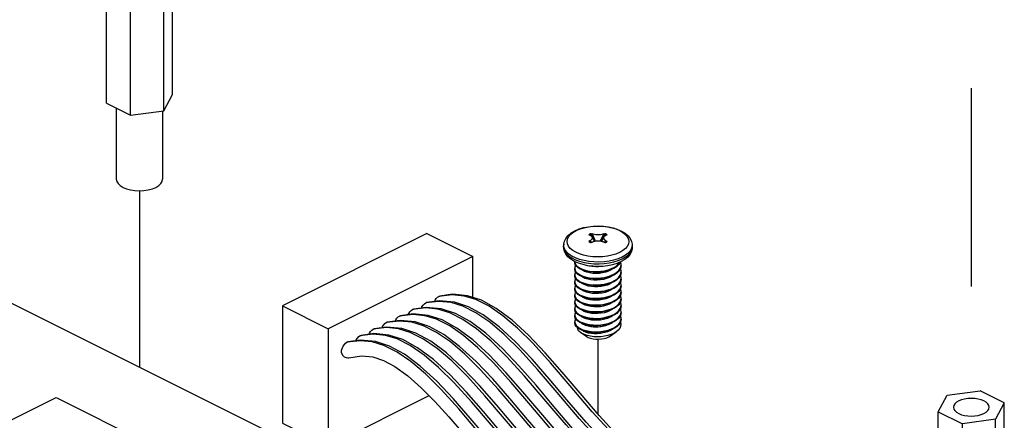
# Paper-space layout '005_EXP_CORICANT_PE_DRAWING_3_1' of a CAD drawing. Header units: millimetres. Extents: x 6 to 413, y 7 to 290.
# Tile 257 of 362: x 231.22 to 242.67, y 171.64 to 176.3. Entities that reach past the tile are written whole.
import ezdxf

# ---------------------------------------------------------------- set-up
doc = ezdxf.new("R2010")
doc.units = ezdxf.units.MM
doc.header["$LTSCALE"] = 23.1
doc.linetypes.add('DASHED', pattern=[0.2, 0.1, -0.1])
for name, color, linetype in [('000_OFFSET-LINES', 7, 'CONTINUOUS'), ('120400000102A_2X4_CABLE_4_BL322', 7, 'CONTINUOUS'), ('124100000630A_M3X4_PCBA_6_BL323', 7, 'CONTINUOUS'), ('124600000224H_HFM_M2P5X8X_BL312', 7, 'CONTINUOUS'), ('124600000224H_HFM_M2P5X8X_BL343', 7, 'CONTINUOUS'), ('PCB_GPS_444_BL318', 7, 'CONTINUOUS')]:
    doc.layers.add(name, color=color, linetype=linetype)

# ---------------------------------------------------------------- blocks, each defined once
blk = doc.blocks.new('124600000224H_HFM_M2P5X8X_BL312', base_point=(232.615, 175.565))
at = {"layer": '124600000224H_HFM_M2P5X8X_BL312', "color": 7, "linetype": 'Continuous'}
for p, q in [((232.334, 176.769), (232.718, 176.82)), ((233, 176.68), (232.718, 176.82)), ((232.231, 176.576), (232.334, 176.769)), ((233, 176.68), (232.897, 176.487)), ((233, 175.432), (233, 176.68)), ((232.231, 175.329), (232.231, 176.576)), ((232.231, 176.576), (232.512, 176.436)), ((232.897, 176.487), (232.512, 176.436)), ((232.897, 175.24), (232.897, 176.487)), ((232.512, 175.189), (232.512, 176.436)), ((232.897, 175.24), (233, 175.432)), ((232.231, 175.329), (232.512, 175.189)), ((232.345, 175.272), (232.345, 174.446)), ((232.512, 175.189), (232.897, 175.24)), ((232.885, 175.239), (232.885, 174.446))]:
    blk.add_line(p, q, dxfattribs=at)
for points in [[(232.469, 176.701), (232.443, 176.686), (232.424, 176.668), (232.412, 176.648), (232.408, 176.628)], [(232.822, 176.628), (232.818, 176.648), (232.807, 176.668), (232.787, 176.685), (232.762, 176.701), (232.73, 176.714), (232.695, 176.724), (232.656, 176.73), (232.615, 176.731), (232.575, 176.729), (232.536, 176.724), (232.5, 176.714), (232.469, 176.701)], [(232.408, 176.628), (232.412, 176.608), (232.424, 176.588), (232.443, 176.571), (232.469, 176.555), (232.5, 176.542), (232.536, 176.532), (232.575, 176.526), (232.615, 176.524), (232.656, 176.526), (232.695, 176.532), (232.73, 176.542), (232.762, 176.555)], [(232.762, 176.555), (232.787, 176.57), (232.807, 176.588), (232.818, 176.608), (232.822, 176.628)], [(232.345, 174.446), (232.351, 174.419), (232.366, 174.394), (232.391, 174.371), (232.424, 174.35), (232.465, 174.333), (232.512, 174.321), (232.562, 174.313), (232.615, 174.311), (232.667, 174.313), (232.718, 174.321), (232.765, 174.333), (232.806, 174.35)], [(232.806, 174.35), (232.84, 174.371), (232.865, 174.394), (232.88, 174.419), (232.885, 174.446)]]:
    blk.add_lwpolyline(points, dxfattribs=at)
blk = doc.blocks.new('PCB_GPS_444_BL318', base_point=(232.414, 170.237))
at = {"layer": 'PCB_GPS_444_BL318', "color": 7, "linetype": 'Continuous'}
for p, q in [((230.253, 173.44), (238.617, 169.258)), ((229.228, 170.696), (231.646, 171.905)), ((231.646, 171.905), (234.065, 170.696))]:
    blk.add_line(p, q, dxfattribs=at)
blk = doc.blocks.new('120400000102A_2X4_CABLE_4_BL322', base_point=(237.554, 170.81))
at = {"layer": '120400000102A_2X4_CABLE_4_BL322', "color": 7, "linetype": 'Continuous'}
for p, q in [((235.957, 173.812), (234.277, 172.972)), ((235.957, 173.812), (236.491, 173.545)), ((236.491, 173.545), (234.811, 172.705)), ((236.491, 173.07), (236.491, 173.545)), ((236.251, 173.1), (236.097, 173.081)), ((236.097, 173.081), (236.108, 173.085)), ((234.277, 172.972), (234.811, 172.705)), ((234.277, 172.972), (234.277, 171.608)), ((235.945, 172.948), (235.791, 172.928)), ((235.791, 172.928), (235.803, 172.933)), ((236.098, 173.024), (235.944, 173.005)), ((235.944, 173.005), (235.955, 173.009)), ((236.289, 172.883), (236.125, 172.937)), ((235.793, 172.871), (235.638, 172.852)), ((235.638, 172.852), (235.65, 172.856)), ((236.136, 172.807), (235.972, 172.861)), ((234.811, 172.705), (234.811, 171.341)), ((235.487, 172.718), (235.333, 172.699)), ((235.333, 172.699), (235.344, 172.704)), ((235.64, 172.795), (235.486, 172.776)), ((235.486, 172.776), (235.497, 172.78)), ((235.831, 172.654), (235.667, 172.708)), ((235.983, 172.73), (235.82, 172.784)), ((235.334, 172.642), (235.18, 172.623)), ((235.18, 172.623), (235.192, 172.627)), ((235.678, 172.578), (235.514, 172.632)), ((235.182, 172.566), (235.027, 172.547)), ((235.027, 172.547), (235.039, 172.551)), ((235.525, 172.501), (235.362, 172.555)), ((234.811, 171.341), (235.983, 171.927)), ((234.277, 171.608), (234.811, 171.341)), ((240.297, 170.278), (238.617, 169.438)), ((240.832, 170.011), (240.297, 170.278)), ((239.151, 169.171), (240.832, 170.011)), ((240.832, 168.647), (240.832, 170.011)), ((238.617, 169.438), (239.151, 169.171)), ((238.617, 168.074), (238.617, 169.438)), ((239.151, 167.807), (239.151, 169.171)), ((239.151, 167.807), (240.832, 168.647)), ((238.617, 168.074), (239.151, 167.807))]:
    blk.add_line(p, q, dxfattribs=at)
for points in [[(239.626, 169.943), (239.591, 169.985), (239.297, 170.286), (238.971, 170.569), (238.64, 170.835), (238.329, 171.093), (238.053, 171.353), (237.81, 171.618), (237.587, 171.878), (237.379, 172.124), (237.181, 172.35), (236.988, 172.553), (236.797, 172.729), (236.612, 172.866), (236.442, 172.96), (236.278, 173.014), (236.104, 173.029), (235.955, 173.009)], [(236.047, 173.022), (236.054, 173.036), (236.067, 173.056), (236.081, 173.071), (236.097, 173.081)], [(239.778, 170.019), (239.744, 170.061), (239.45, 170.362), (239.124, 170.645), (238.792, 170.911), (238.481, 171.169), (238.206, 171.429), (237.962, 171.694), (237.74, 171.954), (237.532, 172.2), (237.334, 172.426), (237.141, 172.629), (236.95, 172.805), (236.765, 172.942), (236.594, 173.036), (236.431, 173.09), (236.256, 173.106), (236.108, 173.085)], [(239.748, 170.004), (239.695, 170.069), (239.434, 170.337), (239.136, 170.599), (238.802, 170.868), (238.469, 171.142), (238.163, 171.43), (237.882, 171.738), (237.625, 172.04), (237.397, 172.307), (237.193, 172.532), (237.01, 172.713), (236.842, 172.857), (236.681, 172.967), (236.528, 173.044), (236.391, 173.086), (236.251, 173.1)], [(235.742, 172.869), (235.748, 172.883), (235.761, 172.903), (235.776, 172.918), (235.791, 172.928)], [(236.125, 172.937), (235.951, 172.953), (235.803, 172.933)], [(235.895, 172.945), (235.901, 172.959), (235.914, 172.979), (235.929, 172.995), (235.944, 173.005)], [(236.223, 172.892), (236.086, 172.934), (235.945, 172.948)], [(236.857, 172.637), (236.689, 172.78), (236.528, 172.891), (236.376, 172.968), (236.239, 173.01), (236.098, 173.024)], [(235.82, 172.784), (235.646, 172.8), (235.497, 172.78)], [(235.589, 172.793), (235.595, 172.807), (235.609, 172.827), (235.623, 172.842), (235.638, 172.852)], [(235.972, 172.861), (235.798, 172.877), (235.65, 172.856)], [(236.07, 172.815), (235.933, 172.857), (235.793, 172.871)], [(236.552, 172.484), (236.383, 172.628), (236.223, 172.738), (236.07, 172.815)], [(239.32, 169.79), (239.286, 169.832), (238.992, 170.133), (238.665, 170.416), (238.334, 170.682), (238.023, 170.94), (237.748, 171.2), (237.504, 171.465), (237.282, 171.725), (237.074, 171.971), (236.876, 172.197), (236.683, 172.4), (236.492, 172.576), (236.307, 172.713), (236.136, 172.807)], [(236.705, 172.561), (236.536, 172.704), (236.376, 172.814), (236.223, 172.892)], [(239.473, 169.866), (239.439, 169.909), (239.145, 170.209), (238.818, 170.493), (238.487, 170.758), (238.176, 171.017), (237.901, 171.276), (237.657, 171.542), (237.434, 171.802), (237.227, 172.047), (237.028, 172.274), (236.836, 172.477), (236.644, 172.652), (236.46, 172.79), (236.289, 172.883)], [(235.284, 172.64), (235.29, 172.654), (235.303, 172.674), (235.318, 172.689), (235.333, 172.699)], [(235.667, 172.708), (235.493, 172.724), (235.344, 172.704)], [(235.436, 172.716), (235.443, 172.73), (235.456, 172.75), (235.47, 172.765), (235.486, 172.776)], [(235.765, 172.662), (235.628, 172.704), (235.487, 172.718)], [(235.917, 172.739), (235.781, 172.781), (235.64, 172.795)], [(236.399, 172.408), (236.231, 172.551), (236.07, 172.662), (235.917, 172.739)], [(239.168, 169.714), (239.133, 169.756), (238.839, 170.057), (238.513, 170.34), (238.181, 170.605), (237.87, 170.864), (237.595, 171.124), (237.351, 171.389), (237.129, 171.649), (236.921, 171.895), (236.723, 172.121), (236.53, 172.324), (236.339, 172.499), (236.154, 172.637), (235.983, 172.73)], [(235.362, 172.555), (235.187, 172.571), (235.039, 172.551)], [(235.131, 172.563), (235.137, 172.577), (235.15, 172.597), (235.165, 172.613), (235.18, 172.623)], [(235.514, 172.632), (235.34, 172.648), (235.192, 172.627)], [(235.612, 172.586), (235.475, 172.628), (235.334, 172.642)], [(236.094, 172.255), (235.925, 172.399), (235.765, 172.509), (235.612, 172.586)], [(238.862, 169.561), (238.828, 169.603), (238.534, 169.904), (238.207, 170.187), (237.876, 170.453), (237.565, 170.711), (237.29, 170.971), (237.046, 171.236), (236.823, 171.496), (236.616, 171.742), (236.418, 171.968), (236.225, 172.171), (236.033, 172.347), (235.849, 172.484), (235.678, 172.578)], [(236.247, 172.332), (236.078, 172.475), (235.917, 172.585), (235.765, 172.662)], [(239.015, 169.637), (238.98, 169.68), (238.686, 169.98), (238.36, 170.264), (238.029, 170.529), (237.718, 170.788), (237.443, 171.047), (237.199, 171.313), (236.976, 171.573), (236.768, 171.818), (236.57, 172.044), (236.377, 172.248), (236.186, 172.423), (236.002, 172.561), (235.831, 172.654)], [(239.595, 169.928), (239.542, 169.992), (239.281, 170.26), (238.983, 170.523), (238.65, 170.792), (238.317, 171.066), (238.01, 171.353), (237.729, 171.662), (237.473, 171.964), (237.244, 172.231), (237.041, 172.456), (236.857, 172.637)], [(234.964, 172.423), (234.966, 172.45), (234.974, 172.477), (234.984, 172.501), (234.998, 172.521), (235.012, 172.536), (235.027, 172.547)], [(235.459, 172.51), (235.322, 172.552), (235.182, 172.566)], [(235.941, 172.179), (235.773, 172.322), (235.612, 172.433), (235.459, 172.51)], [(238.709, 169.485), (238.675, 169.527), (238.381, 169.828), (238.055, 170.111), (237.723, 170.376), (237.412, 170.635), (237.137, 170.894), (236.893, 171.16), (236.671, 171.42), (236.463, 171.666), (236.265, 171.892), (236.072, 172.095), (235.881, 172.27), (235.696, 172.408), (235.525, 172.501)], [(239.29, 169.775), (239.237, 169.839), (238.976, 170.107), (238.678, 170.37), (238.344, 170.639), (238.011, 170.913), (237.704, 171.2), (237.424, 171.509), (237.167, 171.811), (236.939, 172.078), (236.735, 172.303), (236.552, 172.484)], [(239.443, 169.851), (239.39, 169.916), (239.129, 170.184), (238.83, 170.447), (238.497, 170.715), (238.164, 170.989), (237.857, 171.277), (237.576, 171.585), (237.32, 171.887), (237.092, 172.154), (236.888, 172.379), (236.705, 172.561)], [(234.964, 172.423), (234.978, 172.399), (234.996, 172.38), (235.018, 172.369), (235.04, 172.366), (235.052, 172.368)], [(235.052, 172.368), (235.198, 172.391), (235.329, 172.378), (235.453, 172.336), (235.587, 172.264), (235.736, 172.157), (235.892, 172.019), (236.051, 171.859), (236.212, 171.68), (236.379, 171.487), (236.553, 171.281), (236.738, 171.064), (236.938, 170.842), (237.159, 170.622), (237.399, 170.409), (237.661, 170.195), (237.951, 169.963), (238.256, 169.698), (238.54, 169.407), (238.617, 169.313)], [(239.137, 169.699), (239.084, 169.763), (238.823, 170.031), (238.525, 170.294), (238.191, 170.563), (237.858, 170.837), (237.552, 171.124), (237.271, 171.432), (237.014, 171.734), (236.786, 172.002), (236.582, 172.226), (236.399, 172.408)], [(238.832, 169.546), (238.779, 169.61), (238.518, 169.878), (238.22, 170.141), (237.886, 170.41), (237.553, 170.684), (237.246, 170.971), (236.965, 171.28), (236.709, 171.582), (236.481, 171.849), (236.277, 172.074), (236.094, 172.255)], [(238.985, 169.622), (238.931, 169.687), (238.67, 169.955), (238.372, 170.217), (238.039, 170.486), (237.706, 170.76), (237.399, 171.048), (237.118, 171.356), (236.862, 171.658), (236.633, 171.925), (236.43, 172.15), (236.247, 172.332)], [(238.679, 169.47), (238.626, 169.534), (238.365, 169.802), (238.067, 170.065), (237.733, 170.333), (237.4, 170.607), (237.094, 170.895), (236.813, 171.203), (236.556, 171.505), (236.328, 171.773), (236.124, 171.997), (235.941, 172.179)]]:
    blk.add_lwpolyline(points, dxfattribs=at)
blk = doc.blocks.new('124100000630A_M3X4_PCBA_6_BL323', base_point=(237.948, 173.243))
at = {"layer": '124100000630A_M3X4_PCBA_6_BL323', "color": 7, "linetype": 'Continuous'}
for p, q in [((237.657, 173.826), (237.693, 173.847)), ((237.693, 173.847), (237.696, 173.849)), ((237.841, 173.8), (237.854, 173.794)), ((237.854, 173.727), (237.841, 173.719)), ((237.845, 173.716), (237.841, 173.719)), ((237.841, 173.719), (237.845, 173.716)), ((237.853, 173.807), (237.863, 173.79)), ((237.854, 173.727), (237.875, 173.711)), ((237.866, 173.813), (237.88, 173.808)), ((237.911, 173.726), (237.866, 173.813)), ((237.907, 173.725), (237.876, 173.777)), ((237.88, 173.808), (237.916, 173.727)), ((237.979, 173.727), (238.015, 173.808)), ((238.029, 173.813), (237.984, 173.726)), ((238.019, 173.777), (237.988, 173.725)), ((238.015, 173.808), (238.029, 173.813)), ((238.02, 173.711), (238.041, 173.727)), ((238.042, 173.807), (238.032, 173.79)), ((238.041, 173.794), (238.054, 173.8)), ((238.054, 173.719), (238.041, 173.727)), ((238.05, 173.716), (238.054, 173.719)), ((238.054, 173.719), (238.05, 173.716)), ((237.55, 173.69), (237.548, 173.67)), ((237.88, 173.714), (237.866, 173.706)), ((238.029, 173.706), (238.015, 173.714)), ((238.238, 173.614), (238.202, 173.593)), ((238.345, 173.69), (238.345, 173.672)), ((238.345, 173.69), (238.347, 173.67)), ((237.678, 173.486), (237.678, 173.483)), ((237.678, 173.478), (237.678, 173.486)), ((237.734, 173.512), (237.686, 173.529)), ((237.686, 173.509), (237.733, 173.491)), ((237.786, 173.498), (237.734, 173.512)), ((238.157, 173.574), (238.109, 173.56)), ((238.181, 173.518), (238.13, 173.503)), ((238.132, 173.483), (238.183, 173.499)), ((238.199, 173.592), (238.157, 173.574)), ((238.216, 173.486), (238.168, 173.465)), ((238.226, 173.537), (238.181, 173.518)), ((238.183, 173.499), (238.228, 173.518)), ((238.202, 173.593), (238.199, 173.592)), ((238.229, 173.539), (238.226, 173.537)), ((238.228, 173.518), (238.23, 173.519)), ((237.678, 173.41), (237.678, 173.405)), ((237.678, 173.4), (237.678, 173.41)), ((237.774, 173.451), (237.722, 173.467)), ((237.773, 173.386), (237.741, 173.4)), ((237.742, 173.409), (237.774, 173.395)), ((237.829, 173.439), (237.774, 173.451)), ((237.774, 173.395), (237.81, 173.384)), ((237.886, 173.432), (237.829, 173.439)), ((237.901, 173.462), (237.96, 173.46)), ((238.06, 173.438), (238.003, 173.431)), ((238.072, 173.376), (238.039, 173.364)), ((238.066, 173.391), (238.104, 173.405)), ((238.077, 173.471), (238.132, 173.483)), ((238.104, 173.405), (238.138, 173.421)), ((238.167, 173.431), (238.138, 173.412)), ((238.19, 173.452), (238.167, 173.431)), ((238.19, 173.374), (238.167, 173.353)), ((238.215, 173.43), (238.218, 173.449)), ((238.218, 173.439), (238.215, 173.42)), ((238.215, 173.353), (238.218, 173.371)), ((238.218, 173.439), (238.218, 173.449)), ((238.218, 173.361), (238.218, 173.371)), ((237.678, 173.332), (237.678, 173.327)), ((237.678, 173.322), (237.678, 173.332)), ((237.773, 173.308), (237.741, 173.322)), ((237.853, 173.354), (237.82, 173.362)), ((237.863, 173.274), (237.83, 173.281)), ((237.892, 173.363), (237.849, 173.367)), ((237.892, 173.285), (237.849, 173.289)), ((237.889, 173.35), (237.853, 173.354)), ((237.9, 173.271), (237.863, 173.274)), ((237.898, 173.362), (237.892, 173.363)), ((237.899, 173.284), (237.892, 173.285)), ((238.066, 173.313), (238.105, 173.327)), ((238.105, 173.327), (238.138, 173.343)), ((238.105, 173.249), (238.138, 173.265)), ((238.167, 173.353), (238.138, 173.334)), ((238.167, 173.275), (238.138, 173.256)), ((238.19, 173.296), (238.167, 173.275)), ((238.218, 173.283), (238.214, 173.26)), ((238.218, 173.361), (238.215, 173.342)), ((238.215, 173.274), (238.218, 173.293)), ((238.218, 173.283), (238.218, 173.293)), ((237.678, 173.254), (237.678, 173.249)), ((237.678, 173.244), (237.678, 173.254)), ((237.678, 173.176), (237.678, 173.171)), ((237.678, 173.166), (237.678, 173.176)), ((237.772, 173.23), (237.741, 173.244)), ((237.773, 173.152), (237.741, 173.166)), ((237.742, 173.253), (237.774, 173.239)), ((237.742, 173.175), (237.773, 173.161)), ((237.763, 173.155), (237.759, 173.158)), ((237.871, 173.195), (237.837, 173.202)), ((237.892, 173.207), (237.849, 173.211)), ((237.898, 173.206), (237.892, 173.207)), ((238.022, 173.204), (238.018, 173.203)), ((238.057, 173.214), (238.022, 173.204)), ((238.066, 173.236), (238.105, 173.249)), ((238.066, 173.158), (238.105, 173.171)), ((238.105, 173.171), (238.138, 173.188)), ((238.166, 173.196), (238.138, 173.178)), ((238.188, 173.216), (238.166, 173.196)), ((238.214, 173.192), (238.218, 173.215)), ((238.218, 173.205), (238.215, 173.186)), ((238.218, 173.205), (238.218, 173.215)), ((237.678, 173.098), (237.678, 173.093)), ((237.678, 173.088), (237.678, 173.098)), ((237.773, 173.074), (237.741, 173.088)), ((237.742, 173.097), (237.774, 173.083)), ((237.774, 173.083), (237.81, 173.072)), ((237.845, 173.122), (237.813, 173.13)), ((237.853, 173.042), (237.82, 173.05)), ((237.892, 173.129), (237.849, 173.133)), ((237.892, 173.051), (237.849, 173.055)), ((237.889, 173.038), (237.853, 173.042)), ((237.898, 173.129), (237.892, 173.129)), ((237.898, 173.051), (237.892, 173.051)), ((237.981, 173.131), (237.948, 173.129)), ((238.024, 173.138), (237.981, 173.131)), ((238.064, 173.139), (238.03, 173.128)), ((238.072, 173.064), (238.039, 173.053)), ((238.066, 173.08), (238.104, 173.093)), ((238.104, 173.093), (238.138, 173.11)), ((238.105, 173.015), (238.138, 173.032)), ((238.167, 173.119), (238.138, 173.1)), ((238.167, 173.041), (238.138, 173.022)), ((238.19, 173.14), (238.167, 173.119)), ((238.19, 173.062), (238.167, 173.041)), ((238.215, 173.118), (238.218, 173.137)), ((238.218, 173.127), (238.215, 173.109)), ((238.215, 173.041), (238.218, 173.059)), ((238.218, 173.049), (238.215, 173.03)), ((238.218, 173.127), (238.218, 173.137)), ((238.218, 173.049), (238.218, 173.059)), ((237.678, 173.02), (237.678, 173.015)), ((237.678, 173.01), (237.678, 173.02)), ((237.678, 172.942), (237.678, 172.937)), ((237.678, 172.932), (237.678, 172.942)), ((237.773, 172.996), (237.741, 173.01)), ((237.772, 172.918), (237.741, 172.932)), ((237.742, 172.941), (237.774, 172.928)), ((237.774, 172.928), (237.81, 172.917)), ((237.892, 172.973), (237.849, 172.977)), ((237.899, 172.973), (237.892, 172.973)), ((238.066, 173.002), (238.105, 173.015)), ((238.066, 172.924), (238.105, 172.937)), ((238.105, 172.937), (238.138, 172.954)), ((238.167, 172.963), (238.138, 172.944)), ((238.19, 172.984), (238.167, 172.963)), ((238.218, 172.971), (238.214, 172.948)), ((238.215, 172.962), (238.218, 172.981)), ((238.218, 172.971), (238.218, 172.981)), ((237.678, 172.864), (237.678, 172.859)), ((237.678, 172.854), (237.678, 172.864)), ((237.849, 172.821), (237.809, 172.829)), ((237.871, 172.884), (237.837, 172.89)), ((237.892, 172.895), (237.849, 172.899)), ((237.892, 172.817), (237.849, 172.821)), ((237.898, 172.895), (237.892, 172.895)), ((237.897, 172.817), (237.892, 172.817)), ((237.981, 172.819), (237.948, 172.817)), ((238.024, 172.826), (237.981, 172.819)), ((238.066, 172.846), (238.105, 172.859)), ((238.105, 172.859), (238.138, 172.876)), ((238.166, 172.884), (238.138, 172.866)), ((238.167, 172.807), (238.138, 172.788)), ((238.188, 172.904), (238.166, 172.884)), ((238.19, 172.828), (238.167, 172.807)), ((238.206, 172.783), (238.215, 172.807)), ((238.214, 172.88), (238.218, 172.903)), ((238.218, 172.893), (238.215, 172.875)), ((238.215, 172.807), (238.218, 172.825)), ((238.218, 172.815), (238.215, 172.797)), ((238.218, 172.893), (238.218, 172.903)), ((238.218, 172.815), (238.218, 172.825)), ((237.678, 172.786), (237.678, 172.781)), ((237.678, 172.776), (237.678, 172.786)), ((237.982, 172.741), (237.948, 172.739)), ((238.167, 172.729), (238.138, 172.71)), ((237.801, 172.622), (237.749, 172.659)), ((238.075, 172.61), (238.094, 172.622)), ((238.094, 172.622), (238.16, 172.669)), ((238.16, 172.669), (238.131, 172.651))]:
    blk.add_line(p, q, dxfattribs=at)
for points in [[(237.55, 173.69), (237.558, 173.723), (237.574, 173.757), (237.601, 173.79), (237.636, 173.82), (237.68, 173.845)], [(237.68, 173.845), (237.728, 173.866), (237.781, 173.882), (237.837, 173.893), (237.895, 173.9), (237.953, 173.901), (238.012, 173.899), (238.069, 173.891), (238.124, 173.879), (238.176, 173.862), (238.223, 173.841), (238.264, 173.816), (238.298, 173.786), (238.322, 173.755), (238.338, 173.722), (238.345, 173.69)], [(237.696, 173.849), (237.739, 173.867), (237.787, 173.881), (237.839, 173.892), (237.893, 173.898), (237.949, 173.9), (238.005, 173.898), (238.06, 173.891), (238.111, 173.88), (238.159, 173.866), (238.201, 173.848), (238.238, 173.826), (238.267, 173.803), (238.289, 173.776), (238.303, 173.748), (238.307, 173.72), (238.302, 173.691), (238.289, 173.664), (238.267, 173.638), (238.238, 173.614)], [(237.69, 173.595), (237.654, 173.616), (237.626, 173.64), (237.605, 173.666), (237.592, 173.693), (237.588, 173.721), (237.593, 173.749), (237.606, 173.776), (237.627, 173.802), (237.657, 173.826)], [(237.853, 173.807), (237.848, 173.804), (237.844, 173.802), (237.841, 173.8)], [(237.845, 173.716), (237.848, 173.714), (237.853, 173.712)], [(237.866, 173.813), (237.862, 173.811), (237.857, 173.809), (237.853, 173.807)], [(237.854, 173.794), (237.86, 173.792), (237.865, 173.788), (237.87, 173.785), (237.873, 173.781), (237.876, 173.778), (237.876, 173.777)], [(237.876, 173.777), (237.878, 173.774), (237.879, 173.77), (237.88, 173.767), (237.88, 173.763), (237.88, 173.759), (237.879, 173.755), (237.877, 173.751), (237.875, 173.748), (237.873, 173.744), (237.87, 173.74), (237.866, 173.737), (237.862, 173.733), (237.858, 173.73), (237.854, 173.727)], [(238.015, 173.808), (238.005, 173.804), (237.992, 173.801), (237.979, 173.799), (237.966, 173.798), (237.95, 173.798), (237.935, 173.798), (237.921, 173.799), (237.907, 173.801), (237.892, 173.804), (237.88, 173.808)], [(237.88, 173.714), (237.887, 173.718), (237.895, 173.721), (237.903, 173.724)], [(237.903, 173.724), (237.912, 173.726), (237.922, 173.728), (237.933, 173.729), (237.943, 173.73), (237.954, 173.73), (237.963, 173.729), (237.971, 173.728), (237.978, 173.727), (237.984, 173.726)], [(237.984, 173.726), (237.99, 173.724), (237.994, 173.723), (237.998, 173.722), (238.002, 173.72), (238.005, 173.719), (238.008, 173.718), (238.01, 173.717), (238.013, 173.715), (238.015, 173.714)], [(238.041, 173.727), (238.039, 173.729), (238.037, 173.73), (238.035, 173.732), (238.033, 173.733), (238.031, 173.735), (238.029, 173.737), (238.026, 173.739), (238.024, 173.741), (238.022, 173.744), (238.02, 173.748), (238.018, 173.751), (238.016, 173.755), (238.015, 173.76), (238.015, 173.765), (238.016, 173.771), (238.018, 173.776), (238.019, 173.777)], [(238.019, 173.777), (238.021, 173.78), (238.025, 173.785), (238.03, 173.788), (238.035, 173.792), (238.041, 173.794)], [(238.042, 173.807), (238.038, 173.809), (238.033, 173.811), (238.029, 173.813)], [(238.054, 173.8), (238.051, 173.802), (238.047, 173.804), (238.042, 173.807)], [(238.042, 173.712), (238.047, 173.714), (238.05, 173.716)], [(237.548, 173.67), (237.55, 173.638), (237.561, 173.609), (237.581, 173.581), (237.608, 173.554), (237.644, 173.53), (237.686, 173.509)], [(237.722, 173.467), (237.675, 173.488), (237.633, 173.513), (237.599, 173.542), (237.574, 173.573), (237.557, 173.605), (237.549, 173.637), (237.548, 173.67)], [(237.686, 173.529), (237.645, 173.55), (237.61, 173.574), (237.582, 173.601), (237.563, 173.629), (237.552, 173.658), (237.55, 173.69)], [(237.853, 173.712), (237.857, 173.71), (237.862, 173.708), (237.866, 173.706)], [(238.029, 173.706), (238.033, 173.708), (238.038, 173.71), (238.042, 173.712)], [(238.347, 173.67), (238.346, 173.637), (238.338, 173.604), (238.321, 173.572), (238.295, 173.54), (238.259, 173.511), (238.216, 173.486)], [(238.345, 173.672), (238.338, 173.642), (238.323, 173.613), (238.299, 173.586), (238.268, 173.561), (238.229, 173.539)], [(238.23, 173.519), (238.269, 173.541), (238.301, 173.567), (238.325, 173.594), (238.34, 173.623), (238.347, 173.652), (238.347, 173.67)], [(237.779, 173.561), (237.732, 173.576), (237.69, 173.595)], [(237.733, 173.491), (237.786, 173.477), (237.842, 173.467), (237.901, 173.462)], [(237.944, 173.541), (237.887, 173.543), (237.831, 173.55), (237.779, 173.561)], [(238.13, 173.503), (238.076, 173.491), (238.018, 173.484), (237.959, 173.481), (237.9, 173.482), (237.842, 173.488), (237.786, 173.498)], [(238.109, 173.56), (238.057, 173.549), (238.002, 173.543), (237.944, 173.541)], [(237.678, 173.483), (237.683, 173.462), (237.696, 173.443), (237.716, 173.425), (237.742, 173.409)], [(237.696, 173.434), (237.683, 173.453), (237.678, 173.473), (237.678, 173.478)], [(237.689, 173.444), (237.68, 173.425), (237.678, 173.41)], [(237.678, 173.405), (237.683, 173.385), (237.696, 173.365), (237.716, 173.347), (237.742, 173.331)], [(237.696, 173.355), (237.683, 173.375), (237.678, 173.395), (237.678, 173.4)], [(237.741, 173.4), (237.715, 173.416), (237.696, 173.434)], [(237.82, 173.362), (237.791, 173.372), (237.768, 173.385), (237.76, 173.391)], [(237.849, 173.367), (237.809, 173.375), (237.773, 173.386)], [(237.81, 173.384), (237.85, 173.377), (237.893, 173.372), (237.937, 173.372), (237.982, 173.375), (238.025, 173.381), (238.066, 173.391)], [(237.845, 173.434), (237.813, 173.442), (237.812, 173.442)], [(237.981, 173.43), (237.955, 173.427), (237.917, 173.426), (237.88, 173.428), (237.845, 173.434)], [(238.003, 173.431), (237.944, 173.429), (237.886, 173.432)], [(238.025, 173.372), (237.982, 173.365), (237.948, 173.362)], [(237.96, 173.46), (238.02, 173.464), (238.077, 173.471)], [(238.138, 173.412), (238.105, 173.395), (238.066, 173.382), (238.025, 173.372)], [(238.168, 173.465), (238.116, 173.449), (238.06, 173.438)], [(238.113, 173.4), (238.101, 173.391), (238.072, 173.376)], [(238.138, 173.421), (238.166, 173.439), (238.188, 173.459), (238.204, 173.48)], [(238.138, 173.343), (238.167, 173.362), (238.19, 173.384), (238.206, 173.407), (238.215, 173.43)], [(238.209, 173.482), (238.206, 173.475), (238.19, 173.452)], [(238.215, 173.42), (238.206, 173.397), (238.19, 173.374)], [(238.218, 173.449), (238.217, 173.454), (238.212, 173.479), (238.21, 173.483)], [(238.218, 173.371), (238.217, 173.377), (238.212, 173.401), (238.21, 173.405)], [(237.689, 173.367), (237.68, 173.347), (237.678, 173.332)], [(237.678, 173.327), (237.683, 173.307), (237.696, 173.287), (237.716, 173.269), (237.742, 173.253)], [(237.696, 173.278), (237.683, 173.297), (237.678, 173.317), (237.678, 173.322)], [(237.689, 173.289), (237.68, 173.269), (237.678, 173.254)], [(237.741, 173.322), (237.715, 173.338), (237.696, 173.355)], [(237.741, 173.244), (237.715, 173.26), (237.696, 173.278)], [(237.742, 173.331), (237.773, 173.317), (237.81, 173.306), (237.849, 173.299)], [(237.83, 173.281), (237.8, 173.291), (237.774, 173.303), (237.76, 173.314)], [(237.849, 173.289), (237.809, 173.297), (237.773, 173.308)], [(237.849, 173.299), (237.892, 173.294), (237.937, 173.294), (237.981, 173.297)], [(238.039, 173.364), (238.002, 173.356), (237.965, 173.35), (237.926, 173.348), (237.889, 173.35)], [(237.948, 173.362), (237.937, 173.362), (237.898, 173.362)], [(237.948, 173.284), (237.937, 173.284), (237.899, 173.284)], [(238.048, 173.289), (238.013, 173.28), (237.976, 173.273), (237.938, 173.27), (237.9, 173.271)], [(238.025, 173.294), (237.982, 173.287), (237.948, 173.284)], [(237.981, 173.297), (238.024, 173.303), (238.066, 173.313)], [(238.138, 173.334), (238.104, 173.317), (238.066, 173.304), (238.025, 173.294)], [(238.114, 173.322), (238.108, 173.317), (238.08, 173.302), (238.048, 173.289)], [(238.138, 173.265), (238.167, 173.284), (238.19, 173.306), (238.206, 173.329), (238.215, 173.353)], [(238.138, 173.188), (238.167, 173.207), (238.19, 173.228), (238.206, 173.251), (238.215, 173.274)], [(238.214, 173.26), (238.205, 173.238), (238.188, 173.216)], [(238.215, 173.342), (238.206, 173.319), (238.19, 173.296)], [(238.218, 173.293), (238.217, 173.299), (238.212, 173.323), (238.21, 173.327)], [(237.678, 173.249), (237.683, 173.228), (237.696, 173.209), (237.716, 173.191), (237.742, 173.175)], [(237.696, 173.2), (237.683, 173.219), (237.678, 173.239), (237.678, 173.244)], [(237.689, 173.211), (237.689, 173.211), (237.68, 173.191), (237.678, 173.176)], [(237.678, 173.171), (237.683, 173.151), (237.696, 173.131), (237.716, 173.113), (237.742, 173.097)], [(237.696, 173.122), (237.683, 173.141), (237.678, 173.161), (237.678, 173.166)], [(237.741, 173.166), (237.715, 173.182), (237.696, 173.2)], [(237.837, 173.202), (237.806, 173.211), (237.779, 173.222), (237.758, 173.236), (237.758, 173.236)], [(237.813, 173.13), (237.785, 173.141), (237.763, 173.155)], [(237.849, 173.211), (237.809, 173.219), (237.772, 173.23)], [(237.773, 173.161), (237.81, 173.151), (237.85, 173.143)], [(237.849, 173.133), (237.809, 173.141), (237.773, 173.152)], [(237.774, 173.239), (237.81, 173.228), (237.85, 173.221)], [(237.85, 173.221), (237.892, 173.216), (237.937, 173.216), (237.981, 173.219)], [(237.85, 173.143), (237.893, 173.139), (237.937, 173.138), (237.982, 173.141)], [(238.018, 173.203), (237.985, 173.197), (237.946, 173.193), (237.908, 173.193), (237.871, 173.195)], [(237.948, 173.206), (237.937, 173.206), (237.898, 173.206)], [(238.024, 173.216), (237.981, 173.209), (237.948, 173.206)], [(237.981, 173.219), (238.025, 173.225), (238.066, 173.236)], [(237.982, 173.141), (238.025, 173.147), (238.066, 173.158)], [(238.138, 173.256), (238.105, 173.239), (238.066, 173.226), (238.024, 173.216)], [(238.138, 173.178), (238.105, 173.161), (238.066, 173.148), (238.024, 173.138)], [(238.112, 173.242), (238.088, 173.228), (238.057, 173.214)], [(238.114, 173.166), (238.095, 173.153), (238.064, 173.139)], [(238.138, 173.11), (238.166, 173.128), (238.188, 173.148), (238.204, 173.169), (238.214, 173.192)], [(238.215, 173.186), (238.206, 173.163), (238.19, 173.14)], [(238.218, 173.215), (238.214, 173.238), (238.209, 173.249)], [(238.218, 173.137), (238.217, 173.143), (238.212, 173.167), (238.21, 173.171)], [(237.689, 173.133), (237.68, 173.113), (237.678, 173.098)], [(237.678, 173.093), (237.683, 173.073), (237.696, 173.053), (237.716, 173.036), (237.742, 173.019)], [(237.696, 173.044), (237.683, 173.063), (237.678, 173.083), (237.678, 173.088)], [(237.689, 173.055), (237.68, 173.035), (237.678, 173.02)], [(237.741, 173.088), (237.715, 173.104), (237.696, 173.122)], [(237.741, 173.01), (237.715, 173.026), (237.696, 173.044)], [(237.82, 173.05), (237.791, 173.061), (237.768, 173.073), (237.76, 173.08)], [(237.849, 173.055), (237.809, 173.063), (237.773, 173.074)], [(237.81, 173.072), (237.85, 173.065), (237.893, 173.061), (237.937, 173.06), (237.982, 173.063), (238.025, 173.07), (238.066, 173.08)], [(238.03, 173.128), (237.993, 173.12), (237.955, 173.116), (237.917, 173.114), (237.88, 173.117), (237.845, 173.122)], [(238.039, 173.053), (238.002, 173.044), (237.965, 173.038), (237.926, 173.036), (237.889, 173.038)], [(237.948, 173.129), (237.936, 173.128), (237.898, 173.129)], [(237.948, 173.051), (237.937, 173.05), (237.898, 173.051)], [(238.025, 173.06), (237.982, 173.053), (237.948, 173.051)], [(238.138, 173.1), (238.105, 173.083), (238.066, 173.07), (238.025, 173.06)], [(238.113, 173.088), (238.101, 173.079), (238.072, 173.064)], [(238.138, 173.032), (238.167, 173.051), (238.19, 173.072), (238.206, 173.095), (238.215, 173.118)], [(238.138, 172.954), (238.167, 172.973), (238.19, 172.994), (238.206, 173.017), (238.215, 173.041)], [(238.215, 173.109), (238.206, 173.085), (238.19, 173.062)], [(238.215, 173.03), (238.206, 173.007), (238.19, 172.984)], [(238.218, 173.059), (238.217, 173.065), (238.212, 173.089), (238.21, 173.093)], [(237.678, 173.015), (237.683, 172.995), (237.696, 172.975), (237.716, 172.957), (237.742, 172.941)], [(237.696, 172.966), (237.683, 172.985), (237.678, 173.006), (237.678, 173.01)], [(237.689, 172.977), (237.68, 172.957), (237.678, 172.942)], [(237.678, 172.937), (237.683, 172.917), (237.696, 172.897), (237.716, 172.88), (237.742, 172.863)], [(237.696, 172.888), (237.683, 172.907), (237.678, 172.928), (237.678, 172.932)], [(237.741, 172.932), (237.715, 172.948), (237.696, 172.966)], [(237.742, 173.019), (237.773, 173.006), (237.81, 172.995)], [(237.837, 172.89), (237.806, 172.899), (237.779, 172.911), (237.758, 172.924), (237.758, 172.925)], [(237.83, 172.97), (237.8, 172.979), (237.774, 172.991), (237.76, 173.002)], [(237.849, 172.899), (237.809, 172.907), (237.772, 172.918)], [(237.849, 172.977), (237.809, 172.985), (237.773, 172.996)], [(237.81, 172.995), (237.849, 172.987), (237.892, 172.983), (237.937, 172.982), (237.981, 172.985)], [(237.81, 172.917), (237.85, 172.909), (237.892, 172.905), (237.937, 172.904), (237.981, 172.907)], [(237.9, 172.959), (237.863, 172.963), (237.83, 172.97)], [(237.948, 172.973), (237.937, 172.972), (237.899, 172.973)], [(238.048, 172.978), (238.013, 172.968), (237.976, 172.962), (237.938, 172.959), (237.9, 172.959)], [(238.025, 172.982), (237.982, 172.975), (237.948, 172.973)], [(237.981, 172.985), (238.024, 172.992), (238.066, 173.002)], [(237.981, 172.907), (238.025, 172.914), (238.066, 172.924)], [(238.138, 172.944), (238.105, 172.928), (238.066, 172.914), (238.024, 172.904)], [(238.138, 173.022), (238.104, 173.005), (238.066, 172.992), (238.025, 172.982)], [(238.114, 173.01), (238.108, 173.006), (238.08, 172.99), (238.048, 172.978)], [(238.116, 172.933), (238.115, 172.932), (238.088, 172.916), (238.057, 172.903)], [(238.138, 172.876), (238.167, 172.895), (238.19, 172.916), (238.206, 172.939), (238.215, 172.962)], [(238.214, 172.948), (238.205, 172.926), (238.188, 172.904)], [(238.218, 172.903), (238.214, 172.926), (238.209, 172.937)], [(238.218, 172.981), (238.217, 172.987), (238.212, 173.011), (238.21, 173.015)], [(237.689, 172.899), (237.689, 172.899), (237.68, 172.879), (237.678, 172.864)], [(237.678, 172.859), (237.683, 172.839), (237.696, 172.819), (237.716, 172.801), (237.742, 172.785)], [(237.696, 172.81), (237.683, 172.829), (237.678, 172.85), (237.678, 172.854)], [(237.689, 172.821), (237.68, 172.802), (237.678, 172.786)], [(237.741, 172.854), (237.715, 172.87), (237.696, 172.888)], [(237.773, 172.762), (237.741, 172.776), (237.715, 172.792), (237.696, 172.81)], [(237.809, 172.829), (237.773, 172.84), (237.741, 172.854)], [(237.742, 172.863), (237.773, 172.85), (237.81, 172.839)], [(237.775, 172.835), (237.765, 172.841), (237.758, 172.847)], [(237.811, 172.819), (237.798, 172.824), (237.786, 172.829), (237.775, 172.835)], [(237.81, 172.839), (237.85, 172.831), (237.893, 172.827), (237.937, 172.826), (237.982, 172.829), (238.025, 172.836), (238.066, 172.846)], [(238.044, 172.82), (238.028, 172.816), (238.012, 172.812), (237.994, 172.809), (237.977, 172.806), (237.959, 172.804), (237.942, 172.803), (237.924, 172.803), (237.907, 172.803), (237.889, 172.804), (237.873, 172.806), (237.856, 172.808), (237.841, 172.811), (237.826, 172.815), (237.811, 172.819)], [(238.057, 172.903), (238.022, 172.892), (237.985, 172.885), (237.946, 172.881), (237.908, 172.881), (237.871, 172.884)], [(237.948, 172.817), (237.936, 172.816), (237.897, 172.817)], [(237.948, 172.895), (237.937, 172.894), (237.898, 172.895)], [(238.024, 172.904), (237.981, 172.897), (237.948, 172.895)], [(238.138, 172.866), (238.105, 172.85), (238.066, 172.836), (238.024, 172.826)], [(238.116, 172.855), (238.113, 172.853), (238.101, 172.845), (238.088, 172.838), (238.074, 172.832), (238.06, 172.826), (238.044, 172.82)], [(238.138, 172.798), (238.166, 172.816), (238.188, 172.836), (238.204, 172.858), (238.214, 172.88)], [(238.215, 172.875), (238.206, 172.851), (238.19, 172.828)], [(238.218, 172.825), (238.217, 172.831), (238.212, 172.855), (238.21, 172.86)], [(237.678, 172.781), (237.683, 172.761), (237.696, 172.742)], [(237.715, 172.714), (237.696, 172.732), (237.683, 172.751), (237.678, 172.772), (237.678, 172.776)], [(237.696, 172.742), (237.716, 172.724), (237.742, 172.708)], [(237.749, 172.659), (237.74, 172.665), (237.723, 172.682), (237.713, 172.701), (237.709, 172.719), (237.71, 172.719)], [(237.896, 172.661), (237.849, 172.665), (237.809, 172.673), (237.773, 172.684), (237.741, 172.698), (237.715, 172.714)], [(237.742, 172.785), (237.774, 172.772), (237.81, 172.761), (237.85, 172.753), (237.893, 172.749), (237.937, 172.748), (237.982, 172.751), (238.025, 172.758), (238.066, 172.768)], [(237.742, 172.708), (237.773, 172.694), (237.81, 172.683), (237.849, 172.675), (237.892, 172.671), (237.937, 172.67), (237.981, 172.673), (238.024, 172.68), (238.066, 172.69)], [(237.88, 172.727), (237.864, 172.729), (237.848, 172.732), (237.832, 172.735), (237.818, 172.739), (237.804, 172.744), (237.791, 172.749), (237.78, 172.754), (237.769, 172.76), (237.76, 172.767), (237.758, 172.769)], [(237.888, 172.648), (237.871, 172.65), (237.855, 172.652), (237.839, 172.655), (237.824, 172.659), (237.81, 172.663), (237.797, 172.668), (237.785, 172.674), (237.774, 172.68), (237.764, 172.686), (237.758, 172.691)], [(237.899, 172.739), (237.892, 172.739), (237.849, 172.744), (237.809, 172.751), (237.773, 172.762)], [(238.116, 172.777), (238.107, 172.771), (238.094, 172.764), (238.081, 172.757), (238.067, 172.751), (238.052, 172.745), (238.036, 172.74), (238.019, 172.736), (238.002, 172.732), (237.985, 172.729), (237.968, 172.727), (237.95, 172.725), (237.932, 172.725), (237.915, 172.725), (237.897, 172.725), (237.88, 172.727)], [(238.116, 172.699), (238.112, 172.696), (238.1, 172.689), (238.087, 172.682), (238.073, 172.675), (238.059, 172.669), (238.043, 172.664), (238.027, 172.66), (238.01, 172.656), (237.993, 172.652), (237.976, 172.65), (237.958, 172.648), (237.94, 172.647), (237.923, 172.647), (237.905, 172.647), (237.888, 172.648)], [(237.948, 172.739), (237.937, 172.738), (237.899, 172.739)], [(238.138, 172.71), (238.104, 172.694), (238.066, 172.68), (238.025, 172.67), (237.982, 172.664), (237.949, 172.661)], [(238.138, 172.788), (238.105, 172.772), (238.066, 172.758), (238.025, 172.748), (237.982, 172.741)], [(238.066, 172.768), (238.104, 172.781), (238.138, 172.798)], [(238.066, 172.69), (238.105, 172.703), (238.138, 172.72)], [(238.138, 172.72), (238.167, 172.739), (238.19, 172.76), (238.206, 172.783)], [(238.209, 172.781), (238.209, 172.78), (238.214, 172.757), (238.211, 172.733), (238.201, 172.71), (238.184, 172.689), (238.16, 172.669)], [(238.215, 172.797), (238.206, 172.773), (238.19, 172.751), (238.167, 172.729)], [(238.131, 172.651), (238.098, 172.637), (238.061, 172.625), (238.022, 172.617), (237.981, 172.612), (237.939, 172.61), (237.898, 172.612), (237.859, 172.617), (237.823, 172.626), (237.79, 172.637), (237.762, 172.65), (237.749, 172.659)], [(237.801, 172.622), (237.809, 172.617), (237.833, 172.605), (237.86, 172.595), (237.89, 172.589), (237.923, 172.585), (237.956, 172.584), (237.988, 172.586), (238.02, 172.592), (238.049, 172.6), (238.075, 172.61)], [(237.949, 172.661), (237.937, 172.66), (237.896, 172.661)]]:
    blk.add_lwpolyline(points, dxfattribs=at)
blk = doc.blocks.new('124600000224H_HFM_M2P5X8X_BL343', base_point=(242.289, 170.729))
at = {"layer": '124600000224H_HFM_M2P5X8X_BL343', "color": 7, "linetype": 'Continuous'}
for p, q in [((241.904, 171.74), (242.007, 171.932)), ((242.007, 171.932), (242.392, 171.984)), ((242.673, 171.843), (242.392, 171.984)), ((242.673, 171.843), (242.57, 171.651)), ((242.673, 170.596), (242.673, 171.843)), ((241.904, 171.74), (242.186, 171.599)), ((241.904, 170.493), (241.904, 171.74)), ((242.57, 171.651), (242.186, 171.599)), ((242.186, 170.352), (242.186, 171.599)), ((242.57, 170.404), (242.57, 171.651)), ((242.57, 170.404), (242.673, 170.596)), ((241.904, 170.493), (242.186, 170.352)), ((242.019, 170.436), (242.019, 169.609)), ((242.186, 170.352), (242.57, 170.404)), ((242.559, 170.402), (242.559, 169.609))]:
    blk.add_line(p, q, dxfattribs=at)
for points in [[(242.496, 171.792), (242.492, 171.812), (242.48, 171.831), (242.461, 171.849), (242.435, 171.865), (242.404, 171.878), (242.368, 171.887), (242.329, 171.893), (242.289, 171.895), (242.248, 171.893), (242.21, 171.887), (242.174, 171.878), (242.143, 171.865)], [(242.143, 171.865), (242.117, 171.849), (242.098, 171.831), (242.086, 171.812), (242.082, 171.792)], [(242.082, 171.792), (242.086, 171.771), (242.098, 171.752), (242.117, 171.734), (242.143, 171.718), (242.174, 171.705), (242.21, 171.696), (242.249, 171.69), (242.289, 171.688), (242.329, 171.69), (242.368, 171.696), (242.404, 171.706), (242.435, 171.718)], [(242.435, 171.718), (242.461, 171.734), (242.48, 171.752), (242.492, 171.771), (242.496, 171.792)], [(242.019, 169.609), (242.024, 169.583), (242.039, 169.558), (242.064, 169.534), (242.098, 169.514), (242.139, 169.497), (242.185, 169.485), (242.236, 169.477), (242.288, 169.474), (242.341, 169.477), (242.392, 169.484), (242.439, 169.497), (242.48, 169.514)], [(242.48, 169.514), (242.513, 169.534), (242.538, 169.558), (242.554, 169.583), (242.559, 169.609)]]:
    blk.add_lwpolyline(points, dxfattribs=at)

psp = doc.layouts.new('005_EXP_CORICANT_PE_DRAWING_3_1')

# ---------------------------------------------------------------- linework, layer by layer
at = {"layer": '000_OFFSET-LINES', "color": 4, "linetype": 'DASHED'}
for p, q in [((242.289, 189.365), (242.289, 171.688)), ((232.615, 174.311), (232.615, 172.259)), ((237.948, 172.584), (237.948, 171.712))]:
    psp.add_line(p, q, dxfattribs=at)

# ---------------------------------------------------------------- block references
at = {"layer": '120400000102A_2X4_CABLE_4_BL322'}
psp.add_blockref('120400000102A_2X4_CABLE_4_BL322', (237.554, 170.81), dxfattribs=at)
at = {"layer": '124100000630A_M3X4_PCBA_6_BL323'}
psp.add_blockref('124100000630A_M3X4_PCBA_6_BL323', (237.948, 173.243), dxfattribs=at)
at = {"layer": '124600000224H_HFM_M2P5X8X_BL312'}
psp.add_blockref('124600000224H_HFM_M2P5X8X_BL312', (232.615, 175.565), dxfattribs=at)
at = {"layer": '124600000224H_HFM_M2P5X8X_BL343'}
psp.add_blockref('124600000224H_HFM_M2P5X8X_BL343', (242.289, 170.729), dxfattribs=at)
at = {"layer": 'PCB_GPS_444_BL318'}
psp.add_blockref('PCB_GPS_444_BL318', (232.414, 170.237), dxfattribs=at)

doc.saveas('drawing.dxf')
